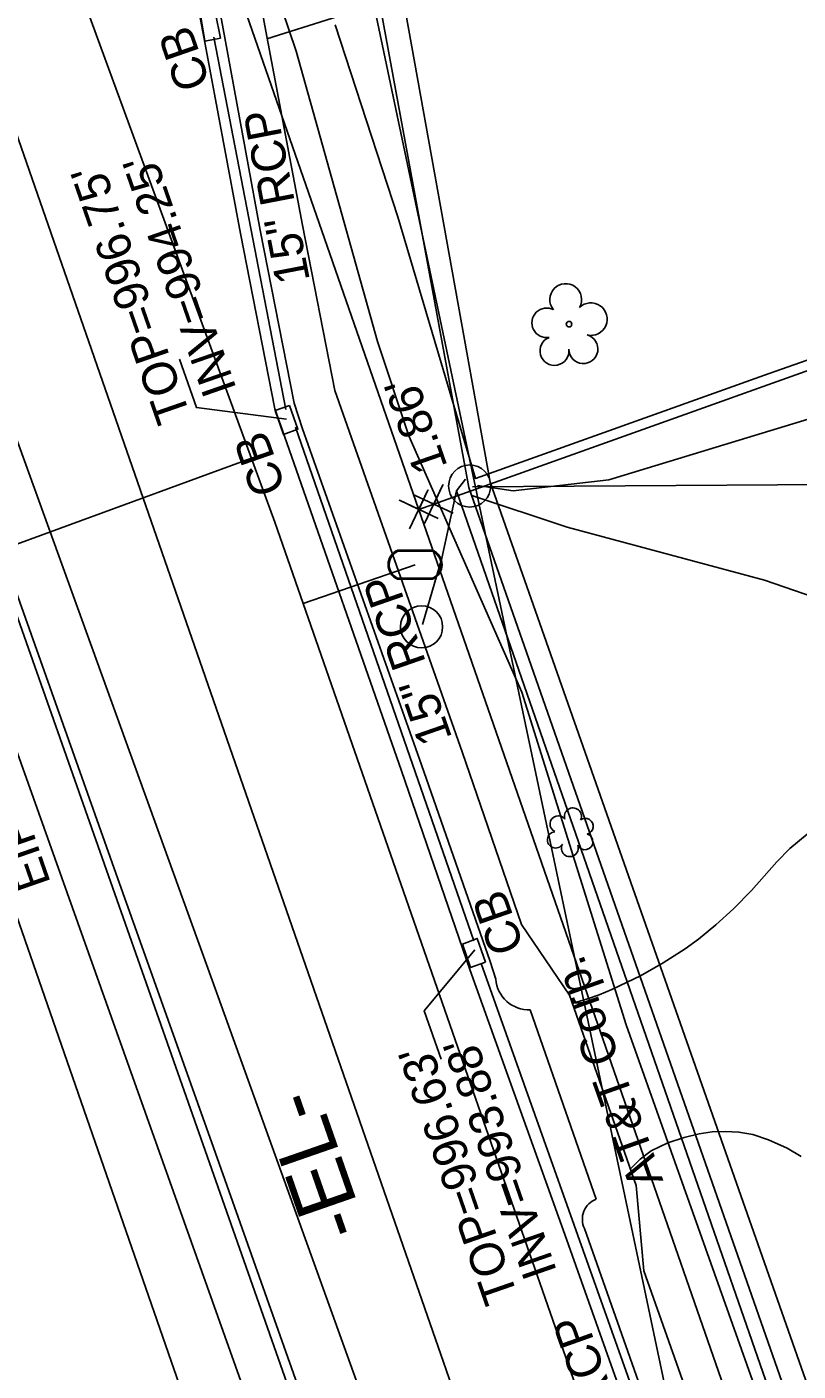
# Model space of a CAD drawing. Extents: x 1614427 to 1617186, y 896524 to 905462.
# Drawn here: x 1616382.3 to 1616472.4, y 903346 to 903503 of the extents above; entities that cross this region are included whole.
import ezdxf

# ---------------------------------------------------------------- set-up
doc = ezdxf.new("R2010")
doc.units = 0
for name, color, linetype in [('Exist Horizontal Alignment', 7, 'Continuous'), ('Exist Horizontal Alignment Direction Label', 7, 'Continuous'), ('Exist Other Culture Area Outline', 7, 'Continuous'), ('Exist Other Culture Fence Line', 7, 'Continuous'), ('Exist Property Corner CELL', 7, 'Continuous'), ('Exist Property Iron Pin Text', 7, 'Continuous'), ('Exist Property Line', 7, 'Continuous'), ('Exist Property Line Text', 7, 'Continuous'), ('Exist Right of Way Line', 7, 'Continuous'), ('Exist Roads Curbs', 7, 'Continuous'), ('Exist Roads EOP', 7, 'Continuous'), ('Exist Roads EOP Other', 7, 'Continuous'), ('Exist Roads EOT', 7, 'Continuous'), ('Exist Roads Soil', 7, 'Continuous'), ('Exist Structure Minor Catch Basin', 7, 'Continuous'), ('Exist Structure Minor Catch Basin Leader', 7, 'Continuous'), ('Exist Structure Minor Catch Basin Text', 7, 'Continuous'), ('Exist Structure Minor Catch Basin Top Elevation', 7, 'Continuous'), ('Exist Structure Minor Pipes RCP 15 Inch', 7, 'Continuous'), ('Exist Structure Minor Pipes RCP 15 Inch Invert', 7, 'Continuous'), ('Exist Structure Minor Pipes RCP 15 Inch Text', 7, 'Continuous'), ('Exist Utilities Gas UG Line SUE LOS B', 7, 'Continuous'), ('Exist Utilities Other Pole CELL', 7, 'Continuous'), ('Exist Utilities Power UG Cable SUE LOS B', 7, 'Continuous'), ('Exist Utilities Power UG Cable SUE LOS D', 7, 'Continuous'), ('Exist Utilities Telephone UG Cable SUE LOS B', 7, 'Continuous'), ('Exist Utilities Telephone UG FO SUE LOS B', 7, 'Continuous'), ('Exist Utilities Telephone UG FO SUE LOS B Text', 7, 'Continuous'), ('Exist Utilities Telephone UG FO SUE LOS D', 7, 'Continuous'), ('Exist Utilities TV UG FO Cable SUE LOS D', 7, 'Continuous'), ('Exist Utilities Water Meter CELL', 7, 'Continuous'), ('Exist Utilities Water UG Line SUE LOS B', 7, 'Continuous'), ('Exist Vegetation Shrub CELL', 7, 'Continuous'), ('Exist Vegetation Tree CELL', 7, 'Continuous')]:
    doc.layers.add(name, color=color, linetype=linetype)

# ---------------------------------------------------------------- blocks, each defined once
blk = doc.blocks.new('EXIST UTILITIES WATER METER')
at = {"layer": 'Exist Utilities Water Meter CELL'}
blk.add_line((0, 0), (0, 0), dxfattribs=at)
for points in [[(-0.0408, 0.034), (0.0408, 0.034)], [(-0.0408, 0.0312), (0.0408, 0.0312)], [(0.0408, -0.0312), (-0.0413, -0.0312)], [(0.0408, -0.034), (-0.0413, -0.034)]]:
    blk.add_lwpolyline(points, dxfattribs=at)
for centre, radius, start, end in [((-0.0261, -0.0001), 0.0371, 113.178, 245.9794), ((0.0259, 0), 0.0371, 293.6483, 66.3084), ((-0.0259, -0.0001), 0.0347, 115.3009, 243.7824), ((0.0261, 0), 0.0345, 295.1272, 64.8728)]:
    blk.add_arc(centre, radius, start, end, dxfattribs=at)

msp = doc.modelspace()

# ---------------------------------------------------------------- linework, layer by layer
at = {"layer": 'Exist Horizontal Alignment'}
msp.add_line((1616576.74, 902927.89), (1616238.24, 903901.21), dxfattribs=at)
at = {"layer": 'Exist Other Culture Area Outline'}
msp.add_lwpolyline([(1616452.95, 903515.87), (1616446.19, 903513.45), (1616437.11, 903510.38), (1616425.67, 903506.52), (1616410.35, 903501.62)], dxfattribs=at)
at = {"layer": 'Exist Other Culture Fence Line'}
msp.add_lwpolyline([(1616418.3, 903503.27), (1616425.66, 903480.85), (1616434.72, 903450.26), (1616469.04, 903462.52), (1616499.54, 903473.23), (1616524.45, 903482.31), (1616513.56, 903511.28)], dxfattribs=at)
at = {"layer": 'Exist Property Corner CELL'}
for p, q in [((1616429.84, 903447.27), (1616429.84, 903447.27)), ((1616428.09, 903446.65), (1616428.09, 903446.65))]:
    msp.add_line(p, q, dxfattribs=at)
for points in [[(1616427.02, 903444.39), (1616429.16, 903448.91), (1616428.09, 903446.65), (1616425.83, 903447.72), (1616430.35, 903445.58)], [(1616428.77, 903445.01), (1616430.91, 903449.53), (1616429.84, 903447.27), (1616427.58, 903448.34), (1616432.1, 903446.2)]]:
    msp.add_lwpolyline(points, dxfattribs=at)
at = {"layer": 'Exist Property Line'}
for p, q in [((1616618.18, 903514.53), (1616429.84, 903447.27)), ((1616429.84, 903447.27), (1616428.09, 903446.65))]:
    msp.add_line(p, q, dxfattribs=at)
at = {"layer": 'Exist Right of Way Line'}
for p, q in [((1616010.65, 905462.23), (1616993.32, 900797.76)), ((1616548.32, 902918.27), (1616209.91, 903891.34))]:
    msp.add_line(p, q, dxfattribs=at)
msp.add_lwpolyline([(1616569.57, 903039.85), (1616389.21, 903558.44)], dxfattribs=at)
at = {"layer": 'Exist Roads Curbs'}
msp.add_line((1616441.12, 903388.19), (1616448.83, 903366.08), dxfattribs=at)
for points in [[(1616388.16, 903568.68), (1616394.31, 903549.56), (1616395.9, 903543.84), (1616400.51, 903528.3), (1616405.44, 903501.75), (1616409.55, 903479.29), (1616413.51, 903459.08), (1616414.52, 903456.07), (1616428.39, 903416.8), (1616436.43, 903393.84), (1616437.08, 903391.77)], [(1616447.45, 903362.63), (1616460.52, 903325.6), (1616468.53, 903303.08), (1616477.29, 903278.4)]]:
    msp.add_lwpolyline(points, dxfattribs=at)
for centre, major_axis, ratio, start_param, end_param in [((1616440.98, 903392.1), (1.33, -3.68), 0.999633, 4.4493, 5.972744), ((1616449.73, 903363.71), (-2.32, 1.01), 0.999666, 5.488183, 7.136683)]:
    msp.add_ellipse(centre, major_axis=major_axis, ratio=ratio, start_param=start_param, end_param=end_param, dxfattribs=at)
at = {"layer": 'Exist Roads EOP'}
for points in [[(1616469.52, 903183.22), (1616456.13, 903221.35), (1616442.17, 903261), (1616431.86, 903289.89), (1616417.71, 903330.31), (1616403.14, 903371.75), (1616391.84, 903403.85), (1616377.99, 903443.03), (1616362.79, 903484.42), (1616359.81, 903491.48), (1616352.94, 903512.49), (1616348.91, 903526.89), (1616335.01, 903567.07), (1616320.18, 903608.78), (1616305.52, 903650.31), (1616294.93, 903682.02), (1616281.37, 903721.05)], [(1616385.69, 903567.93), (1616392.01, 903548.56), (1616393.6, 903543.19), (1616398.15, 903527.41), (1616403.11, 903501.03), (1616407.24, 903478.89), (1616411.26, 903458.39), (1616412.38, 903455.21), (1616426.08, 903416.1), (1616434.07, 903392.9), (1616445.15, 903361.96), (1616458.31, 903324.81), (1616466.23, 903302.17), (1616474.95, 903277.55), (1616483.43, 903253.56), (1616487.42, 903242.35), (1616490.65, 903233.12), (1616499.86, 903207.54), (1616504.27, 903194.93)]]:
    msp.add_lwpolyline(points, dxfattribs=at)
at = {"layer": 'Exist Roads EOP Other'}
msp.add_lwpolyline([(1616393.75, 903570.42), (1616399.81, 903551.47), (1616401.7, 903545.55), (1616405.22, 903529.49), (1616410.2, 903502.55), (1616414.5, 903479.85), (1616418.28, 903460.57), (1616419.24, 903457.77), (1616433.14, 903418.35), (1616440.08, 903398.17), (1616445.72, 903389.9), (1616453.5, 903367.66), (1616454.37, 903357.69), (1616465.19, 903327.22), (1616473.11, 903304.82), (1616479.64, 903286.51), (1616485.17, 903278.34), (1616491.89, 903259.49), (1616492.83, 903249.31), (1616495.45, 903241.87), (1616500.95, 903233.55), (1616508.16, 903214.09), (1616509.03, 903203.96)], dxfattribs=at)
at = {"layer": 'Exist Roads EOT'}
msp.add_lwpolyline([(1616470.84, 903183.57), (1616457.44, 903221.88), (1616443.4, 903261.41), (1616433.06, 903290.44), (1616418.78, 903330.63), (1616404.11, 903372.11), (1616392.67, 903404.15), (1616378.77, 903443.28), (1616364.13, 903484.9), (1616349.34, 903527.05), (1616335.12, 903567.18), (1616320.68, 903608.97), (1616306.55, 903650.64), (1616295.77, 903682.27), (1616282.46, 903721.52)], dxfattribs=at)
at = {"layer": 'Exist Roads Soil'}
for points in [[(1616483.64, 903415.54), (1616478.95, 903412.58), (1616476.03, 903410.48), (1616473.47, 903408.71), (1616471.45, 903407.05), (1616469.93, 903405.47), (1616466.98, 903402.14), (1616464.87, 903400), (1616462.8, 903398.12), (1616460.78, 903396.44), (1616459.23, 903395.32), (1616456.64, 903393.67), (1616454, 903392.17), (1616452.43, 903391.42), (1616450.64, 903390.56), (1616449.17, 903389.95), (1616447.8, 903389.48), (1616446, 903388.92)], [(1616452.76, 903369.53), (1616453.95, 903370.74), (1616455.24, 903371.7), (1616457.19, 903372.64), (1616459.09, 903373.29), (1616460.86, 903373.72), (1616462.39, 903373.92), (1616463.92, 903373.97), (1616465.5, 903373.9), (1616467.14, 903373.61), (1616468.94, 903373.01), (1616471.13, 903372.02), (1616472.79, 903371.04)]]:
    msp.add_lwpolyline(points, dxfattribs=at)
at = {"layer": 'Exist Structure Minor Catch Basin'}
for points in [[(1616404.33, 903504.58), (1616402.63, 903504.21), (1616403.08, 903501.38), (1616404.91, 903501.73), (1616404.33, 903504.58)], [(1616412.98, 903458.78), (1616411.29, 903458.21), (1616412.28, 903455.4), (1616413.97, 903456.03), (1616412.98, 903458.78)], [(1616435.89, 903393.75), (1616434.13, 903393.13), (1616433.18, 903395.88), (1616434.93, 903396.54), (1616435.89, 903393.75)]]:
    msp.add_lwpolyline(points, dxfattribs=at)
at = {"layer": 'Exist Structure Minor Catch Basin Leader'}
for points in [[(1616412.64, 903457.2), (1616402.11, 903458.56), (1616400.14, 903464.23)], [(1616434.65, 903395.2), (1616428.72, 903388.08), (1616430.69, 903382.41)]]:
    msp.add_lwpolyline(points, dxfattribs=at)
at = {"layer": 'Exist Structure Minor Pipes RCP 15 Inch'}
for p, q in [((1616404.15, 903501.84), (1616412.54, 903458.33)), ((1616404.15, 903501.84), (1616412.54, 903458.33)), ((1616413.68, 903456.28), (1616434.52, 903396.27)), ((1616413.68, 903456.28), (1616434.52, 903396.27)), ((1616435.38, 903393.59), (1616466.72, 903305.51)), ((1616435.38, 903393.59), (1616466.72, 903305.51))]:
    msp.add_line(p, q, dxfattribs=at)
at = {"layer": 'Exist Utilities Gas UG Line SUE LOS B'}
msp.add_lwpolyline([(1616588.83, 902805.4), (1616574.94, 902856.71), (1616560.06, 902902.39), (1616552.18, 902925.27), (1616536.08, 902973.65), (1616521.52, 903015.88), (1616492.41, 903100.65), (1616481.17, 903130.4), (1616470.48, 903162.66), (1616450.18, 903220.6), (1616431.22, 903276.51), (1616418.49, 903313.39), (1616364.61, 903464.71), (1616350.51, 903509.73), (1616310.55, 903618.21), (1616275.13, 903713.81), (1616252.85, 903771.73), (1616229.48, 903831.39), (1616218.51, 903860.65)], dxfattribs=at)
at = {"layer": 'Exist Utilities Other Pole CELL'}
for centre in [(1616434.04, 903449.39), (1616428.42, 903432.94)]:
    msp.add_circle(centre, 2.46, dxfattribs=at)
at = {"layer": 'Exist Utilities Power UG Cable SUE LOS B'}
for points in [[(1616593.91, 903530.5), (1616595.43, 903524.94), (1616598.07, 903513.45), (1616590.5, 903508.09), (1616584.26, 903503.72), (1616568.04, 903497.95), (1616561.12, 903493), (1616529.91, 903479.75), (1616498.22, 903466.67), (1616480.74, 903459.37), (1616450.29, 903450.12), (1616439.11, 903448.84), (1616434.94, 903449.46)], [(1616582, 903467.22), (1616587.76, 903459.85), (1616595.65, 903434.2), (1616563.09, 903423.91), (1616546.25, 903422.29), (1616536.14, 903424.51), (1616508.8, 903428.25), (1616480.03, 903434.43), (1616468.49, 903438.39), (1616445.43, 903444.57), (1616434.29, 903448.3)], [(1616428.53, 903433.21), (1616430.78, 903440.98), (1616432.49, 903448.81), (1616433.55, 903450.2)]]:
    msp.add_lwpolyline(points, dxfattribs=at)
at = {"layer": 'Exist Utilities Power UG Cable SUE LOS D'}
msp.add_line((1616534.42, 903450.01), (1616434.36, 903449.28), dxfattribs=at)
msp.add_lwpolyline([(1616613.11, 902920.04), (1616557.62, 903083.85), (1616506.31, 903236.48), (1616432.49, 903448.81)], dxfattribs=at)
at = {"layer": 'Exist Utilities Telephone UG Cable SUE LOS B'}
msp.add_lwpolyline([(1616449.37, 903217.3), (1616457.62, 903218.32), (1616462.12, 903220.03), (1616462.83, 903221.07), (1616463.05, 903222.4), (1616459.95, 903235.74), (1616444.07, 903282.03), (1616424.99, 903333.25), (1616403.93, 903391.66), (1616369.07, 903488.01), (1616360.05, 903512.7), (1616356.43, 903520.93), (1616356.08, 903521.26), (1616350.29, 903523.15), (1616341.36, 903525.05)], dxfattribs=at)
at = {"layer": 'Exist Utilities Telephone UG FO SUE LOS B'}
msp.add_lwpolyline([(1616519.36, 903185.77), (1616513.96, 903203.22), (1616503.76, 903233.09), (1616503.75, 903233.09), (1616489.07, 903279.68), (1616470.01, 903336.66), (1616452.34, 903386.43), (1616440.14, 903425.32), (1616426.94, 903455.24), (1616423.27, 903466.29), (1616413.77, 903500.18), (1616402.08, 903534.75), (1616383.28, 903584.85), (1616378.31, 903598.68), (1616360.02, 903639.24), (1616356.39, 903655.99), (1616340.68, 903699.57), (1616327.33, 903739.18), (1616327.34, 903739.18), (1616313.72, 903781.55), (1616301.65, 903812.03), (1616292.8, 903840.69)], dxfattribs=at)
at = {"layer": 'Exist Utilities Telephone UG FO SUE LOS D'}
msp.add_line((1616436.43, 903449.85), (1616412.38, 903583.74), dxfattribs=at)
msp.add_lwpolyline([(1616734.48, 902223.1), (1616720.44, 902409.02), (1616695.55, 902610.96), (1616652.67, 902783.16), (1616617.73, 902921.41), (1616562.17, 903085.17), (1616510.89, 903237.95), (1616436.43, 903449.85)], dxfattribs=at)
at = {"layer": 'Exist Utilities TV UG FO Cable SUE LOS D'}
msp.add_lwpolyline([(1616615.13, 902920.57), (1616559.6, 903084.29), (1616508.29, 903236.97), (1616433.95, 903449.2), (1616409.28, 903583.28), (1616372.35, 903777.82), (1616323.57, 903995.2), (1616266.96, 904282.87), (1616220.39, 904446.95), (1616216.24, 904469.3), (1616198.7, 904563.75), (1616189.79, 904725.95), (1616160.9, 904944.94), (1616137.72, 905120.69)], dxfattribs=at)
at = {"layer": 'Exist Utilities Water UG Line SUE LOS B'}
for p, q in [((1616355, 903433.03), (1616408.53, 903452.66)), ((1616427.66, 903440.2), (1616414.59, 903435.65))]:
    msp.add_line(p, q, dxfattribs=at)
msp.add_lwpolyline([(1616526.94, 903118.95), (1616504.59, 903181.23), (1616480.02, 903252.46), (1616446.17, 903345), (1616411.28, 903445.17), (1616385.62, 903515.15), (1616350.02, 903616.87), (1616323.73, 903691.37), (1616291.21, 903786.26), (1616260.45, 903872.07), (1616224.66, 903974.02), (1616192.08, 904066.13), (1616173.94, 904118.11), (1616130.42, 904237.78), (1616097.26, 904331.65), (1616083.48, 904374.45), (1616069.85, 904420.53), (1616059.14, 904458.49), (1616050.85, 904496.39), (1616045.84, 904527.76), (1616030.28, 904669.9)], dxfattribs=at)
at = {"layer": 'Exist Vegetation Shrub CELL'}
msp.add_line((1616445.87, 903408.76), (1616445.87, 903408.76), dxfattribs=at)
for centre, radius, start, end in [((1616444.39, 903409.89), 0.968, 35.8908, 245.4216), ((1616446.1, 903410.8), 0.99, 334.8391, 200.4717), ((1616447.54, 903409.63), 0.929, 284.4567, 126.0861), ((1616444.07, 903408.05), 0.955, 95.1099, 327.9534), ((1616447.51, 903407.83), 0.937, 204.9913, 73.4601), ((1616445.74, 903407.07), 0.984, 151.2797, 21.387)]:
    msp.add_arc(centre, radius, start, end, dxfattribs=at)
at = {"layer": 'Exist Vegetation Tree CELL'}
msp.add_line((1616445.65, 903468.3), (1616445.65, 903468.3), dxfattribs=at)
msp.add_circle((1616445.65, 903468.3), 0.326, dxfattribs=at)
for centre, radius, start, end in [((1616445.26, 903471.18), 1.86, 330.1651, 219.7134), ((1616448.2, 903468.89), 1.9, 257.1011, 134.1999), ((1616443.04, 903468.46), 1.73, 62.6636, 279.3457), ((1616443.94, 903465.18), 1.69, 111.5671, 6.231), ((1616447.32, 903465.4), 1.7, 181.2822, 74.56)]:
    msp.add_arc(centre, radius, start, end, dxfattribs=at)

# ---------------------------------------------------------------- block references
at = {"layer": 'Exist Utilities Water Meter CELL', "xscale": 50, "yscale": 50}
msp.add_blockref('EXIST UTILITIES WATER METER', (1616427.66, 903440.2), dxfattribs=at)

# ---------------------------------------------------------------- texts
at = {"layer": 'Exist Horizontal Alignment Direction Label'}
msp.add_text('-EL-', height=7, rotation=109.1768, dxfattribs=at).set_placement((1616421.98, 903362.63))
at = {"layer": 'Exist Property Iron Pin Text'}
msp.add_text('EIP', height=4, rotation=109.1768, dxfattribs=at).set_placement((1616385.12, 903403))
at = {"layer": 'Exist Property Line Text'}
msp.add_text("1.86'", height=4, rotation=109.1768, dxfattribs=at).set_placement((1616431.48, 903451.68))
at = {"layer": 'Exist Structure Minor Catch Basin Text'}
for p in [(1616403.76, 903496.41), (1616412.58, 903449.06), (1616440.43, 903395.47)]:
    msp.add_text('CB', height=4, rotation=109.1768, dxfattribs=at).set_placement(p)
at = {"layer": 'Exist Structure Minor Catch Basin Top Elevation'}
for s, p in [("TOP=996.75'", (1616401.45, 903457.56)), ("TOP=996.63'", (1616439.73, 903354.66))]:
    msp.add_text(s, height=4, rotation=109.1768, dxfattribs=at).set_placement(p)
at = {"layer": 'Exist Structure Minor Pipes RCP 15 Inch Invert'}
for s, p in [("INV=994.25'", (1616406.83, 903460.71)), ("INV=993.88'", (1616444.27, 903357.6))]:
    msp.add_text(s, height=4, rotation=109.1768, dxfattribs=at).set_placement(p)
at = {"layer": 'Exist Structure Minor Pipes RCP 15 Inch Text'}
for rotation, p in [(100.9128, (1616415.38, 903473.44)), (109.1542, (1616432.02, 903419.95)), (109.5864, (1616454.33, 903333.49))]:
    msp.add_text('15" RCP', height=4, rotation=rotation, dxfattribs=at).set_placement(p)
at = {"layer": 'Exist Utilities Telephone UG FO SUE LOS B Text'}
msp.add_text('AT&T Corp.', height=4, rotation=109.5436, dxfattribs=at).set_placement((1616456.68, 903368.23))

doc.saveas('drawing.dxf')
